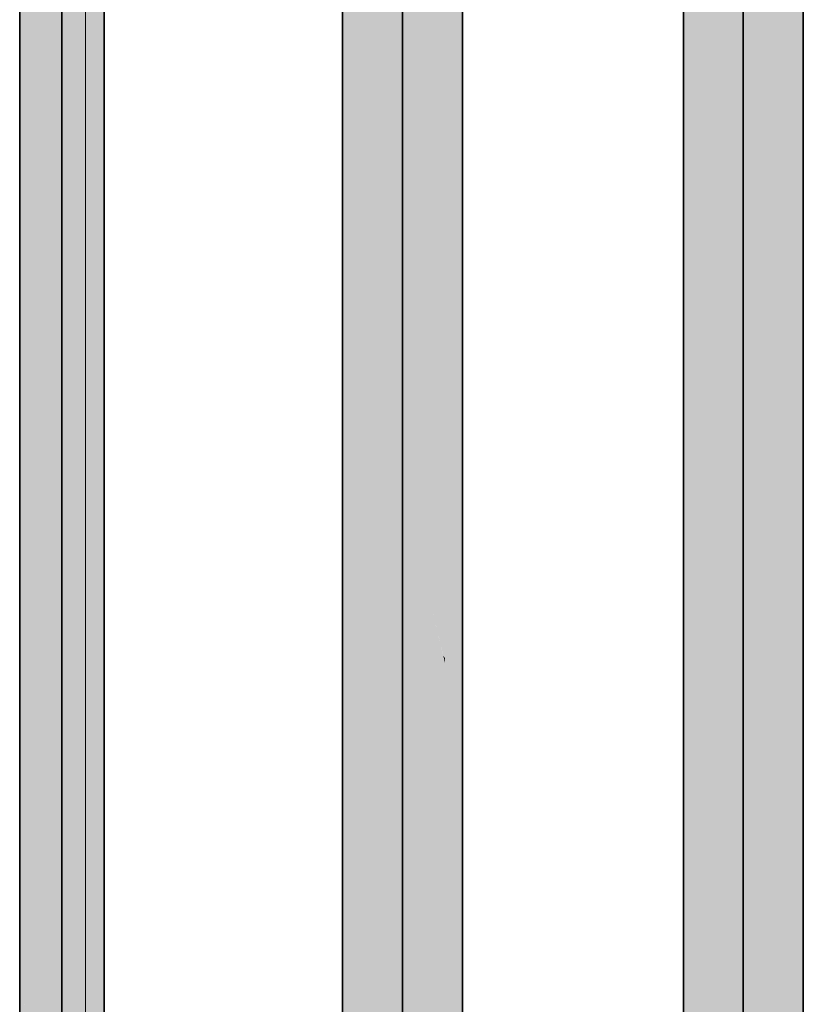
# Model space of a CAD drawing. Extents: x -459 to 541, y -543 to 550.
# Tile 496 of 577: x 159 to 171, y 362 to 376. Entities that reach past the tile are written whole.
import ezdxf
from ezdxf.lldxf.tags import DXFTag

# ---------------------------------------------------------------- set-up
doc = ezdxf.new("R2010")
doc.units = 0
doc.layers.get('0').update_dxf_attribs({"lineweight": 35})
doc.layers.add('0-Shading', color=7, linetype='Continuous', lineweight=35)
doc.layers.add('5_UG-BESTAND', color=7, linetype='Continuous', lineweight=25)
doc.layers.add('H_Ruecklauf', color=5, linetype='Continuous', lineweight=35, true_color=0x0000ff)
doc.layers.add('H_Vorlauf', color=1, linetype='Continuous', lineweight=35, true_color=0xff0000)
tags = doc.linetypes.add('STRICHPUNKT2_S5', pattern=[0.01, 0.008, -0.001, 0, -0.001]).pattern_tags.tags
tags[10:11] = [DXFTag(74, 4), DXFTag(75, 0), DXFTag(340, '0'), DXFTag(46, 1.0), DXFTag(50, 0.0), DXFTag(44, 0.0), DXFTag(45, 0.0)]
tags[8:9] = [DXFTag(74, 4), DXFTag(75, 0), DXFTag(340, '0'), DXFTag(46, 1.0), DXFTag(50, 0.0), DXFTag(44, 0.0), DXFTag(45, 0.0)]
tags[6:7] = [DXFTag(74, 4), DXFTag(75, 0), DXFTag(340, '0'), DXFTag(46, 1.0), DXFTag(50, 0.0), DXFTag(44, 0.0), DXFTag(45, 0.0)]
tags[4:5] = [DXFTag(74, 4), DXFTag(75, 0), DXFTag(340, '0'), DXFTag(46, 1.0), DXFTag(50, 0.0), DXFTag(44, 0.0), DXFTag(45, 0.0)]

# ---------------------------------------------------------------- blocks, each defined once
blk = doc.blocks.new('Shading-A07ALAKV1N', base_point=(152.569, 260.296))
at = {"layer": '0-Shading', "color": 174, "true_color": 0x000090}
for points in [[(169.219, 377.995), (169.189, 378.056), (169.219, 375.886), (169.189, 375.974)], [(170.949, 376.705), (170.919, 376.691), (170.949, 373.68), (170.919, 373.67)], [(169.219, 375.886), (169.189, 375.974), (169.219, 371.897), (169.189, 372.047)], [(170.949, 373.68), (170.919, 373.67), (170.949, 367.798), (170.919, 367.793)], [(169.219, 371.897), (169.189, 372.047), (169.219, 364.585), (169.189, 363.362)], [(170.949, 367.798), (170.919, 367.793), (170.949, 363.362), (170.919, 364.585)], [(169.189, 363.362), (169.189, 360.689), (169.219, 364.585), (169.219, 360.689)], [(170.919, 364.585), (170.919, 360.689), (170.949, 363.362), (170.949, 360.689)]]:
    blk.add_solid(points, dxfattribs=at)
at = {"layer": '0-Shading', "color": 174, "true_color": 0x0000b0}
for points in [[(169.307, 377.893), (169.219, 377.995), (169.307, 375.726), (169.219, 375.886)], [(170.919, 376.691), (170.831, 376.723), (170.919, 373.67), (170.831, 373.74)], [(169.307, 375.726), (169.219, 375.886), (169.307, 371.612), (169.219, 371.897)], [(170.919, 373.67), (170.831, 373.74), (170.919, 367.793), (170.831, 367.932)], [(169.307, 371.612), (169.219, 371.897), (169.307, 365.725), (169.219, 364.585)], [(170.919, 367.793), (170.831, 367.932), (170.919, 364.585), (170.831, 365.725)], [(169.219, 364.585), (169.219, 360.689), (169.307, 365.725), (169.307, 360.689)], [(170.831, 365.725), (170.831, 360.689), (170.919, 364.585), (170.919, 360.689)]]:
    blk.add_solid(points, dxfattribs=at)
at = {"layer": '0-Shading', "color": 172, "true_color": 0x0000cd}
for points in [[(169.447, 377.755), (169.307, 377.893), (169.447, 375.505), (169.307, 375.726)], [(170.831, 376.723), (170.691, 376.8), (170.831, 373.74), (170.691, 373.883)], [(169.447, 375.505), (169.307, 375.726), (169.447, 371.212), (169.307, 371.612)], [(170.831, 373.74), (170.691, 373.883), (170.831, 367.932), (170.691, 368.208)], [(169.447, 371.212), (169.307, 371.612), (169.447, 366.704), (169.307, 365.725)], [(170.831, 367.932), (170.691, 368.208), (170.831, 365.725), (170.691, 366.704)], [(169.307, 365.725), (169.307, 360.689), (169.447, 366.704), (169.447, 360.689)], [(170.691, 366.704), (170.691, 360.689), (170.831, 365.725), (170.831, 360.689)]]:
    blk.add_solid(points, dxfattribs=at)
at = {"layer": '0-Shading', "color": 174, "true_color": 0x0000a0}
for points in [[(159.449, 377.721), (159.449, 363.362), (159.532, 377.627), (159.532, 365.027)], [(160.606, 377.486), (160.606, 365.027), (160.689, 377.558), (160.689, 363.362)], [(159.474, 360.308), (159.532, 365.027), (159.449, 360.299), (159.449, 363.362)], [(159.532, 361.897), (159.532, 365.027), (159.474, 360.311), (159.474, 360.308)], [(160.689, 363.362), (160.606, 365.027), (160.624, 360.299), (160.606, 360.823)], [(160.689, 363.362), (160.624, 360.299), (160.689, 360.299)], [(159.474, 360.299), (159.532, 360.299), (159.532, 361.897)]]:
    blk.add_solid(points, dxfattribs=at)
at = {"layer": '0-Shading', "color": 172, "true_color": 0x0000d9}
for points in [[(159.532, 377.627), (159.532, 365.027), (159.759, 377.537), (159.759, 366.246)], [(160.379, 377.455), (160.379, 366.246), (160.606, 377.486), (160.606, 365.027)], [(159.759, 366.246), (159.532, 365.027), (159.759, 363.394), (159.532, 361.897)], [(160.606, 365.027), (160.379, 366.246), (160.606, 360.823), (160.379, 362.774)], [(159.532, 361.897), (159.532, 360.299), (159.759, 363.394), (159.759, 360.299)], [(160.379, 362.774), (160.379, 360.299), (160.606, 360.823), (160.606, 360.299)]]:
    blk.add_solid(points, dxfattribs=at)
at = {"layer": '0-Shading', "color": 172, "true_color": 0x0000e4}
for points in [[(169.629, 377.592), (169.447, 377.755), (169.629, 375.237), (169.447, 375.505)], [(170.691, 376.8), (170.509, 376.917), (170.691, 373.883), (170.509, 374.09)], [(169.629, 375.237), (169.447, 375.505), (169.629, 370.725), (169.447, 371.212)], [(170.691, 373.883), (170.509, 374.09), (170.691, 368.208), (170.509, 368.6)], [(169.629, 370.725), (169.447, 371.212), (169.629, 367.455), (169.447, 366.704)], [(170.691, 368.208), (170.509, 368.6), (170.691, 366.704), (170.509, 367.455)], [(169.447, 366.704), (169.447, 360.689), (169.629, 367.455), (169.629, 360.689)], [(170.509, 367.455), (170.509, 360.689), (170.691, 366.704), (170.691, 360.689)]]:
    blk.add_solid(points, dxfattribs=at)
at = {"layer": '0-Shading', "color": 5, "true_color": 0x0000fa}
for points in [[(159.759, 377.537), (159.759, 366.246), (160.069, 377.474), (160.069, 366.692)], [(160.069, 377.474), (160.069, 366.692), (160.379, 377.455), (160.379, 366.246)], [(160.069, 366.692), (159.759, 366.246), (160.069, 363.714), (159.759, 363.394)], [(160.379, 366.246), (160.069, 366.692), (160.379, 362.774), (160.069, 363.714)], [(159.759, 363.394), (159.759, 360.299), (160.069, 363.714), (160.069, 360.299)], [(160.069, 363.714), (160.069, 360.299), (160.379, 362.774), (160.379, 360.299)]]:
    blk.add_solid(points, dxfattribs=at)
at = {"layer": '0-Shading', "color": 5, "true_color": 0x0000f5}
for points in [[(169.841, 377.415), (169.629, 377.592), (169.841, 374.942), (169.629, 375.237)], [(170.509, 376.917), (170.297, 377.066), (170.509, 374.09), (170.297, 374.348)], [(169.841, 374.942), (169.629, 375.237), (169.841, 370.182), (169.629, 370.725)], [(170.509, 374.09), (170.297, 374.348), (170.509, 368.6), (170.297, 369.083)], [(169.841, 370.182), (169.629, 370.725), (169.841, 367.927), (169.629, 367.455)], [(170.509, 368.6), (170.297, 369.083), (170.509, 367.455), (170.297, 367.927)], [(169.629, 367.455), (169.629, 360.689), (169.841, 367.927), (169.841, 360.689)], [(170.297, 367.927), (170.297, 360.689), (170.509, 367.455), (170.509, 360.689)]]:
    blk.add_solid(points, dxfattribs=at)
at = {"layer": '0-Shading', "color": 5, "true_color": 0x0000fd}
for points in [[(170.069, 377.235), (169.841, 377.415), (170.069, 374.638), (169.841, 374.942)], [(170.297, 377.066), (170.069, 377.235), (170.297, 374.348), (170.069, 374.638)], [(170.069, 374.638), (169.841, 374.942), (170.069, 369.622), (169.841, 370.182)], [(170.297, 374.348), (170.069, 374.638), (170.297, 369.083), (170.069, 369.622)], [(170.069, 369.622), (169.841, 370.182), (170.069, 368.089), (169.841, 367.927)], [(170.297, 369.083), (170.069, 369.622), (170.297, 367.927), (170.069, 368.089)], [(169.841, 367.927), (169.841, 360.689), (170.069, 368.089), (170.069, 360.689)], [(170.069, 368.089), (170.069, 360.689), (170.297, 367.927), (170.297, 360.689)]]:
    blk.add_solid(points, dxfattribs=at)
blk = doc.blocks.new('Shading-A07ALAKX1N', base_point=(152.549, 262.235))
at = {"layer": '0-Shading', "color": 14, "true_color": 0x900000}
for points in [[(164.219, 374.463), (164.219, 379.48), (164.189, 373.934), (164.189, 379.48)], [(165.949, 372.712), (165.949, 379.48), (165.919, 373.283), (165.919, 379.48)], [(164.219, 366.904), (164.219, 374.463), (164.189, 366.621), (164.189, 373.934)], [(165.949, 369.628), (165.949, 372.712), (165.919, 371.586), (165.919, 373.283)], [(165.949, 369.628), (165.919, 371.586), (165.949, 365.853), (165.919, 366.163)], [(164.189, 365.532), (164.219, 366.004), (164.189, 366.621), (164.219, 366.904)], [(165.919, 366.163), (165.919, 364.585), (165.949, 365.853), (165.949, 363.362)], [(164.189, 365.532), (164.189, 363.362), (164.219, 366.004), (164.219, 364.585)], [(164.189, 363.362), (164.189, 360.689), (164.219, 364.585), (164.219, 360.689)], [(165.919, 364.585), (165.919, 360.689), (165.949, 363.362), (165.949, 360.689)]]:
    blk.add_solid(points, dxfattribs=at)
at = {"layer": '0-Shading', "color": 14, "true_color": 0xb00000}
for points in [[(164.307, 374.914), (164.307, 379.48), (164.219, 374.463), (164.219, 379.48)], [(165.919, 373.283), (165.919, 379.48), (165.831, 373.866), (165.831, 379.48)], [(164.307, 367.143), (164.307, 374.914), (164.219, 366.904), (164.219, 374.463)], [(165.919, 373.283), (165.831, 373.866), (165.832, 373.853)], [(165.832, 373.853), (165.831, 373.866), (165.831, 373.856)], [(165.842, 366.439), (165.831, 373.856), (165.831, 366.478)], [(165.842, 366.439), (165.919, 371.586), (165.831, 373.856), (165.832, 373.853)], [(165.919, 371.586), (165.919, 373.283), (165.832, 373.853)], [(165.919, 366.163), (165.919, 371.586), (165.842, 366.439)], [(164.219, 366.004), (164.307, 366.289), (164.219, 366.904), (164.307, 367.143)], [(165.831, 365.725), (165.842, 366.439), (165.831, 366.478)], [(165.919, 364.585), (165.919, 366.163), (165.831, 365.725), (165.842, 366.439)], [(164.219, 366.004), (164.219, 364.585), (164.307, 366.289), (164.307, 365.725)], [(164.219, 364.585), (164.219, 360.689), (164.307, 365.725), (164.307, 360.689)], [(165.831, 365.725), (165.831, 360.689), (165.919, 364.585), (165.919, 360.689)]]:
    blk.add_solid(points, dxfattribs=at)
at = {"layer": '0-Shading', "color": 12, "true_color": 0xcd0000}
for points in [[(164.43, 375.215), (164.447, 379.48), (164.307, 374.914), (164.307, 379.48)], [(164.447, 375.257), (164.447, 379.48), (164.43, 375.215)], [(165.831, 379.48), (165.691, 379.48), (165.831, 373.866), (165.691, 376.313)], [(165.831, 373.866), (165.691, 376.313), (165.831, 373.856), (165.691, 374.393)], [(164.398, 367.258), (164.43, 375.215), (164.307, 367.143), (164.307, 374.914)], [(164.447, 367.319), (164.447, 375.257), (164.398, 367.258), (164.43, 375.215)], [(165.831, 373.856), (165.691, 374.393), (165.831, 366.478), (165.691, 366.776)], [(164.307, 366.289), (164.395, 366.337), (164.307, 367.143), (164.398, 367.258)], [(164.395, 366.337), (164.447, 366.704), (164.398, 367.258), (164.447, 367.319)], [(164.307, 365.725), (164.307, 360.689), (164.447, 366.704), (164.447, 360.689)], [(165.691, 366.776), (165.691, 366.704), (165.831, 366.478), (165.831, 365.725)], [(165.691, 366.704), (165.691, 360.689), (165.831, 365.725), (165.831, 360.689)], [(164.307, 366.289), (164.307, 365.725), (164.395, 366.337)]]:
    blk.add_solid(points, dxfattribs=at)
at = {"layer": '0-Shading', "color": 12, "true_color": 0xe40000}
for points in [[(164.629, 379.48), (164.447, 379.48), (164.629, 375.468), (164.447, 375.257)], [(165.691, 376.313), (165.509, 378.759), (165.691, 374.393), (165.509, 374.857)], [(164.629, 375.468), (164.447, 375.257), (164.62, 367.417), (164.447, 367.319)], [(164.629, 375.468), (164.62, 367.417), (164.629, 367.455)], [(165.691, 374.393), (165.509, 374.857), (165.665, 366.815), (165.509, 367.455)], [(165.691, 374.393), (165.665, 366.815), (165.691, 366.776)], [(164.447, 366.704), (164.447, 360.689), (164.629, 367.455), (164.629, 360.689)], [(164.447, 367.319), (164.447, 366.704), (164.62, 367.417)], [(165.509, 367.455), (165.509, 360.689), (165.691, 366.704), (165.691, 360.689)], [(165.665, 366.815), (165.691, 366.704), (165.691, 366.776)]]:
    blk.add_solid(points, dxfattribs=at)
at = {"layer": '0-Shading', "color": 1, "true_color": 0xf50000}
for points in [[(164.841, 379.48), (164.629, 379.48), (164.841, 375.533), (164.629, 375.468)], [(165.468, 374.928), (165.442, 379.48), (165.297, 375.217), (165.297, 379.48)], [(165.509, 378.759), (165.442, 379.48), (165.509, 374.857), (165.468, 374.928)], [(164.629, 375.468), (164.629, 367.455), (164.841, 375.533), (164.841, 367.927)], [(165.509, 367.455), (165.468, 374.928), (165.297, 367.927), (165.297, 375.217)], [(165.468, 374.928), (165.509, 367.455), (165.509, 374.857)], [(164.629, 367.455), (164.629, 360.689), (164.841, 367.927), (164.841, 360.689)], [(165.297, 367.927), (165.297, 360.689), (165.509, 367.455), (165.509, 360.689)]]:
    blk.add_solid(points, dxfattribs=at)
at = {"layer": '0-Shading', "color": 1, "true_color": 0xfd0000}
for points in [[(165.069, 379.48), (164.841, 379.48), (165.069, 375.447), (164.841, 375.533)], [(165.297, 379.48), (165.069, 379.48), (165.297, 375.217), (165.069, 375.447)], [(164.841, 375.533), (164.841, 367.927), (165.069, 375.447), (165.069, 368.089)], [(165.069, 375.447), (165.069, 368.089), (165.297, 375.217), (165.297, 367.927)], [(164.841, 367.927), (164.841, 360.689), (165.069, 368.089), (165.069, 360.689)], [(165.069, 368.089), (165.069, 360.689), (165.297, 367.927), (165.297, 360.689)]]:
    blk.add_solid(points, dxfattribs=at)
blk = doc.blocks.new('Referenz-A07ALAR41N', base_point=(-170.808, 0))
at = {"layer": '5_UG-BESTAND', "color": 0, "linetype": 'STRICHPUNKT2_S5', "lineweight": 13, "ltscale": 0.13}
blk.add_line((160.413, 257.055), (160.413, 454.899), dxfattribs=at)
blk = doc.blocks.new('Rohr - 1703-A07ALBYG1N', base_point=(-100.371, 263.349))
at = {"color": 0, "linetype": 'ByBlock', "lineweight": -2, "ltscale": 0.35}
blk.add_line((170.069, 382.8), (170.069, 359.369), dxfattribs=at)
blk = doc.blocks.new('Rohr - 1703-A07ALBYQ1N', base_point=(5.029, 271.7))
at = {"color": 0, "linetype": 'ByBlock', "lineweight": -2, "ltscale": 0.35}
blk.add_line((160.069, 379.2), (160.069, 359.369), dxfattribs=at)
blk = doc.blocks.new('Rohr - 1703-A07ALBYY1N', base_point=(-100.251, 264.218))
at = {"color": 0, "linetype": 'ByBlock', "lineweight": -2, "ltscale": 0.35}
blk.add_line((165.069, 359.369), (165.069, 380.8), dxfattribs=at)
blk = doc.blocks.new('Geometrie-A07ALC2E1N', base_point=(-101.251, 241.343))
at = {"layer": 'H_Ruecklauf', "lineweight": -2}
for p, q in [((169.189, 381.48), (169.189, 360.689)), ((170.949, 360.689), (170.949, 381.48)), ((159.449, 378.27), (159.449, 360.299)), ((160.689, 360.299), (160.689, 378.27))]:
    blk.add_line(p, q, dxfattribs=at)
blk = doc.blocks.new('Geometrie-A07ALC2G1N', base_point=(-101.131, 241.343))
at = {"layer": 'H_Vorlauf', "lineweight": -2}
for p, q in [((164.189, 379.48), (164.189, 360.689)), ((165.949, 360.689), (165.949, 379.48))]:
    blk.add_line(p, q, dxfattribs=at)

msp = doc.modelspace()

# ---------------------------------------------------------------- block references
at = {"color": 251, "lineweight": 25, "ltscale": 0.25, "true_color": 0x585858}
msp.add_blockref('Referenz-A07ALAR41N', (-170.808, 0), dxfattribs=at)
for name, p in [('Shading-A07ALAKV1N', (152.569, 260.296)), ('Shading-A07ALAKX1N', (152.549, 262.235))]:
    msp.add_blockref(name, p)
at = {"linetype": 'Continuous', "ltscale": 0.35}
for name, p in [('Geometrie-A07ALC2E1N', (-101.251, 241.343)), ('Geometrie-A07ALC2G1N', (-101.131, 241.343))]:
    msp.add_blockref(name, p, dxfattribs=at)
at = {"layer": 'H_Ruecklauf', "ltscale": 0.35}
for name, p in [('Rohr - 1703-A07ALBYG1N', (-100.371, 263.349)), ('Rohr - 1703-A07ALBYQ1N', (5.029, 271.7))]:
    msp.add_blockref(name, p, dxfattribs=at)
at = {"layer": 'H_Vorlauf', "ltscale": 0.35}
msp.add_blockref('Rohr - 1703-A07ALBYY1N', (-100.251, 264.218), dxfattribs=at)

doc.saveas('drawing.dxf')
